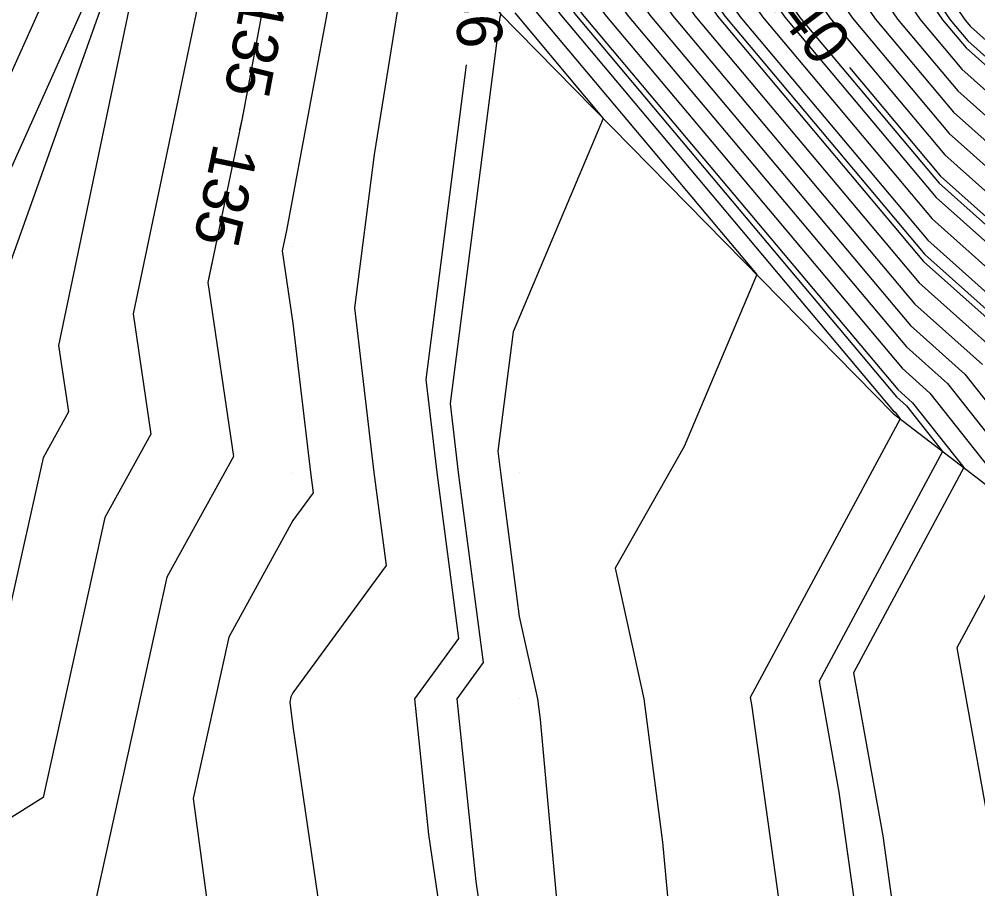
# Model space of a CAD drawing. Extents: x 2354170 to 2357230, y 866100 to 868290.
# Drawn here: x 2355757.88 to 2355800.25, y 867041.61 to 867080.06 of the extents above; entities that cross this region are included whole.
import ezdxf

# ---------------------------------------------------------------- set-up
doc = ezdxf.new("R2010")
doc.units = 0
for name, color, linetype in [('Default', 7, 'Continuous'), ('DTM Contours Major', 7, 'Continuous'), ('DTM Contours Major Text', 7, 'Continuous'), ('DTM Contours Minor', 7, 'Continuous'), ('Exist DTM QL2 LIDAR Elevation Point', 7, 'Continuous'), ('PH Exist DTM Breakline', 7, 'Continuous')]:
    doc.layers.add(name, color=color, linetype=linetype)

msp = doc.modelspace()

# ---------------------------------------------------------------- linework, layer by layer
at = {"layer": 'Default'}
for points in [[(2355807.056, 867178.198), (2355800.124, 867165.919), (2355787.68, 867137.567), (2355787.303, 867136.819), (2355787.291, 867136.765), (2355787.242, 867136.697), (2355787.079, 867136.108), (2355781.818, 867123.947), (2355781.565, 867118.59), (2355780.396, 867109.89), (2355781.15, 867106.986), (2355780.7, 867100.325), (2355781.337, 867096.925), (2355784.072, 867090.976), (2355785.283, 867088.751), (2355786.261, 867086.704), (2355790.726, 867080.158), (2355798.223, 867071.231), (2355803.541, 867066.484)], [(2355805.937, 867177.468), (2355799.587, 867166.22), (2355788.188, 867140.247), (2355786.707, 867137.311), (2355786.656, 867137.098), (2355786.465, 867136.83), (2355785.826, 867134.514), (2355781.272, 867123.986), (2355781.052, 867119.348), (2355779.777, 867109.855), (2355780.36, 867107.61), (2355779.87, 867100.353), (2355780.563, 867096.649), (2355783.098, 867091.135), (2355784.509, 867088.543), (2355785.648, 867086.159), (2355789.731, 867080.174), (2355798.033, 867070.286), (2355802.769, 867066.061)], [(2355803.699, 867176.008), (2355798.513, 867166.821), (2355789.203, 867145.608), (2355785.515, 867138.293), (2355785.387, 867137.763), (2355784.911, 867137.095), (2355783.32, 867131.325), (2355780.178, 867124.062), (2355780.026, 867120.863), (2355778.539, 867109.786), (2355778.779, 867108.858), (2355778.209, 867100.41), (2355779.017, 867096.097), (2355781.151, 867091.453), (2355782.962, 867088.128), (2355784.423, 867085.069), (2355787.741, 867080.205), (2355797.655, 867068.398), (2355801.223, 867065.215)], [(2355802.581, 867175.278), (2355797.976, 867167.122), (2355789.71, 867148.288), (2355784.918, 867138.784), (2355784.753, 867138.096), (2355784.133, 867137.227), (2355782.067, 867129.731), (2355779.631, 867124.101), (2355779.513, 867121.62), (2355777.919, 867109.752), (2355777.989, 867109.482), (2355777.379, 867100.438), (2355778.243, 867095.82), (2355780.178, 867091.612), (2355782.188, 867087.92), (2355783.81, 867084.525), (2355786.746, 867080.221), (2355797.466, 867067.454), (2355800.45, 867064.791)], [(2355800.343, 867173.818), (2355796.902, 867167.723), (2355790.725, 867153.649), (2355783.726, 867139.766), (2355783.484, 867138.761), (2355782.579, 867137.492), (2355779.56, 867126.543), (2355778.537, 867124.178), (2355778.488, 867123.136), (2355777.707, 867117.325), (2355776.03, 867111.757), (2355776.046, 867109.302), (2355776.242, 867108.257), (2355775.718, 867100.494), (2355776.696, 867095.268), (2355778.231, 867091.93), (2355780.64, 867087.505), (2355782.585, 867083.435), (2355784.756, 867080.253), (2355797.088, 867065.566), (2355798.904, 867063.945), (2355805.254, 867055.912)], [(2355800.661, 867165.619), (2355788.116, 867137.035), (2355787.851, 867136.499), (2355787.497, 867135.77), (2355782.365, 867123.909), (2355782.077, 867117.832), (2355781.015, 867109.925), (2355781.94, 867106.362), (2355781.531, 867100.297), (2355782.11, 867097.201), (2355785.045, 867090.818), (2355786.057, 867088.959), (2355786.874, 867087.249), (2355791.721, 867080.142), (2355798.412, 867072.175), (2355804.314, 867066.908)], [(2355801.735, 867165.017), (2355789.965, 867138.2), (2355788.896, 867136.036), (2355787.466, 867133.094), (2355783.459, 867123.832), (2355783.103, 867116.317), (2355782.254, 867109.994), (2355783.52, 867105.114), (2355783.191, 867100.241), (2355783.657, 867097.754), (2355786.992, 867090.5), (2355787.605, 867089.374), (2355788.099, 867088.339), (2355793.712, 867080.111), (2355798.79, 867074.063), (2355805.86, 867067.754)], [(2355792.755, 867164.371), (2355781.34, 867141.73), (2355781.113, 867140.783), (2355780.33, 867139.227), (2355779.471, 867138.022), (2355777.735, 867131.724), (2355774.95, 867124.818), (2355772.885, 867120.052), (2355771.915, 867116.835), (2355771.971, 867108.206), (2355772.662, 867104.535), (2355772.397, 867100.606), (2355773.603, 867094.163), (2355774.337, 867092.566), (2355777.545, 867086.674), (2355780.134, 867081.255), (2355780.775, 867080.316), (2355790.474, 867068.766), (2355787.267, 867061.165), (2355784.214, 867055.778), (2355785.486, 867050.011), (2355786.316, 867043.676), (2355786.652, 867040.011)], [(2355802.272, 867164.717), (2355790.89, 867138.782), (2355789.418, 867135.805), (2355787.451, 867131.756), (2355784.006, 867123.793), (2355783.616, 867115.559), (2355782.873, 867110.029), (2355784.31, 867104.49), (2355784.021, 867100.213), (2355784.43, 867098.03), (2355787.965, 867090.341), (2355788.379, 867089.582), (2355788.712, 867088.884), (2355794.707, 867080.095), (2355798.979, 867075.007), (2355806.633, 867068.178)], [(2355803.347, 867164.116), (2355792.739, 867139.947), (2355790.463, 867135.342), (2355787.42, 867129.08), (2355785.1, 867123.716), (2355784.641, 867114.044), (2355784.111, 867110.098), (2355785.89, 867103.242), (2355785.682, 867100.157), (2355785.977, 867098.582), (2355789.912, 867090.023), (2355789.926, 867089.997), (2355789.937, 867089.973), (2355796.697, 867080.064), (2355799.357, 867076.896), (2355808.178, 867069.024)], [(2355803.884, 867163.815), (2355793.663, 867140.529), (2355790.985, 867135.11), (2355787.404, 867127.741), (2355785.646, 867123.678), (2355785.154, 867113.286), (2355784.73, 867110.132), (2355786.68, 867102.618), (2355786.512, 867100.129), (2355786.75, 867098.858), (2355789.981, 867091.832), (2355790.89, 867090.012), (2355792.859, 867087.133), (2355797.692, 867080.048), (2355799.546, 867077.84), (2355808.951, 867069.447)], [(2355804.958, 867163.214), (2355795.512, 867141.694), (2355792.03, 867134.647), (2355787.373, 867125.065), (2355786.74, 867123.601), (2355786.18, 867111.771), (2355785.969, 867110.202), (2355788.261, 867101.37), (2355788.173, 867100.073), (2355788.297, 867099.411), (2355789.981, 867095.749), (2355792.847, 867090.012), (2355799.052, 867080.94), (2355799.682, 867080.016), (2355799.924, 867079.728), (2355803.081, 867076.911)], [(2355792.247, 867161.691), (2355781.937, 867141.239), (2355781.606, 867139.861), (2355781.49, 867139.631), (2355780.248, 867137.89), (2355777.739, 867128.788), (2355776.045, 867124.589), (2355774.79, 867121.691), (2355772.944, 867115.565), (2355772.99, 867108.48), (2355773.557, 867105.465), (2355773.227, 867100.578), (2355774.376, 867094.44), (2355775.311, 867092.407), (2355778.319, 867086.882), (2355780.747, 867081.8), (2355781.77, 867080.3), (2355796.521, 867062.733), (2355796.586, 867062.675), (2355796.813, 867062.388), (2355790.184, 867050.06), (2355790.239, 867049.753), (2355791.594, 867040.011)], [(2355791.232, 867156.33), (2355783.129, 867140.257), (2355782.85, 867139.093), (2355781.802, 867137.625), (2355778.307, 867124.949), (2355777.99, 867124.216), (2355777.975, 867123.893), (2355777.733, 867122.094), (2355775.001, 867113.027), (2355775.027, 867109.028), (2355775.347, 867107.326), (2355774.888, 867100.522), (2355775.923, 867094.992), (2355777.258, 867092.089), (2355779.867, 867087.297), (2355781.972, 867082.89), (2355783.76, 867080.268), (2355796.899, 867064.621), (2355798.132, 867063.522), (2355802.44, 867058.071), (2355799.315, 867052.259), (2355801.123, 867042.182)], [(2355792.155, 867150.812), (2355788.695, 867142.928), (2355786.111, 867137.802), (2355786.022, 867137.431), (2355785.688, 867136.962), (2355784.573, 867132.92), (2355780.725, 867124.024), (2355780.539, 867120.105), (2355779.158, 867109.821), (2355779.569, 867108.234), (2355779.04, 867100.382), (2355779.79, 867096.373), (2355782.125, 867091.294), (2355783.736, 867088.335), (2355785.036, 867085.614), (2355788.736, 867080.19), (2355797.844, 867069.342), (2355801.996, 867065.638), (2355804.879, 867061.99)], [(2355787.841, 867131.254), (2355787.435, 867130.418), (2355784.553, 867123.755), (2355784.128, 867114.802), (2355783.492, 867110.063), (2355785.1, 867103.866), (2355784.852, 867100.185), (2355785.204, 867098.306), (2355788.939, 867090.182), (2355789.152, 867089.789), (2355789.325, 867089.428), (2355795.702, 867080.079), (2355799.168, 867075.952), (2355807.405, 867068.601), (2355809.36, 867066.128), (2355818.515, 867059.334), (2355819.722, 867058.269), (2355820.618, 867057.531), (2355827.174, 867052.714), (2355829.748, 867051.043)], [(2355785.806, 867115.471), (2355785.667, 867112.529), (2355785.35, 867110.167), (2355787.47, 867101.994), (2355787.343, 867100.101), (2355787.524, 867099.134), (2355789.981, 867093.79), (2355791.868, 867090.012), (2355795.955, 867084.037), (2355798.687, 867080.032), (2355799.735, 867078.784), (2355809.724, 867069.871), (2355809.919, 867069.624), (2355811.661, 867068.331), (2355819.981, 867062.322), (2355821.243, 867061.273), (2355823.31, 867060.011), (2355828.511, 867056.19), (2355838.715, 867049.569), (2355841.817, 867046.753), (2355846.733, 867042.468)], [(2355750.616, 867074.948), (2355758.475, 867090.561), (2355761.531, 867095.813), (2355763.597, 867100.181), (2355768.684, 867107.29), (2355768.783, 867107.583), (2355768.914, 867107.669), (2355768.916, 867107.384), (2355769.977, 867101.743), (2355769.906, 867100.69), (2355771.283, 867093.335), (2355771.417, 867093.043), (2355775.224, 867086.051), (2355775.427, 867085.626), (2355773.566, 867074.07), (2355772.695, 867067.296), (2355773.554, 867060.011), (2355774.093, 867055.898), (2355769.98, 867050.269), (2355769.888, 867050.101), (2355769.836, 867049.867), (2355769.98, 867048.78), (2355771.261, 867040.011)], [(2355753.733, 867077.678), (2355759.693, 867089.52), (2355763.922, 867096.787), (2355764.93, 867098.919), (2355767.537, 867102.561), (2355768.981, 867101.349), (2355769.082, 867100.813), (2355769.076, 867100.718), (2355769.403, 867098.972), (2355769.595, 867094.32), (2355770.077, 867092.495), (2355772.557, 867086.079), (2355769.698, 867070.721), (2355769.508, 867069.812), (2355769.98, 867066.61), (2355770.758, 867060.011), (2355770.875, 867059.116), (2355769.98, 867057.892), (2355767.149, 867052.741), (2355765.571, 867045.602), (2355766.315, 867040.011)], [(2355734.434, 867028.159), (2355737.468, 867031.11), (2355742.628, 867041.127), (2355744.779, 867046.682), (2355746.685, 867057.518), (2355750.712, 867066.728), (2355756.851, 867080.409), (2355760.912, 867088.478), (2355766.145, 867097.472), (2355767.987, 867090.505), (2355769.677, 867086.133), (2355767.729, 867075.668), (2355767.623, 867075.163)], [(2355739.463, 867030.337), (2355746.132, 867043.284), (2355746.952, 867045.402), (2355749.433, 867059.497), (2355752.213, 867065.857), (2355759.968, 867083.14), (2355762.13, 867087.436), (2355764.917, 867092.225), (2355765.897, 867088.516), (2355766.797, 867086.188), (2355765.76, 867080.616), (2355762.917, 867067.024), (2355763.701, 867061.711), (2355761.673, 867058.022), (2355758.938, 867045.651), (2355753.81, 867042.44), (2355753.116, 867038.586)], [(2355776.734, 867091.422), (2355779.093, 867087.089), (2355781.36, 867082.345), (2355782.765, 867080.284), (2355796.71, 867063.677), (2355797.359, 867063.098), (2355799.627, 867060.229), (2355794.749, 867051.16), (2355796.043, 867043.948), (2355796.591, 867040.011), (2355795.028, 867034.963), (2355794.641, 867030.011), (2355795.917, 867024.074), (2355796.723, 867020.011), (2355796.146, 867016.176), (2355795.808, 867010.011), (2355796.146, 867003.845), (2355795.914, 867001.045)], [(2355750.02, 867049.199), (2355752.181, 867061.477), (2355753.715, 867064.986), (2355763.085, 867085.871), (2355763.349, 867086.394), (2355763.688, 867086.978), (2355763.808, 867086.526), (2355763.917, 867086.242), (2355763.791, 867085.563), (2355759.621, 867065.63), (2355760.054, 867062.699), (2355758.935, 867060.663), (2355757.426, 867053.836), (2355750.02, 867049.199)], [(2355784.38, 867082.247), (2355785.751, 867080.237), (2355797.277, 867066.51), (2355799.677, 867064.368), (2355807.499, 867054.473), (2355807.693, 867054.329), (2355808.769, 867053.379), (2355811.748, 867041.614), (2355811.814, 867040.588), (2355811.336, 867038.656), (2355812.751, 867030.011), (2355814.872, 867025.119), (2355813.671, 867020.011), (2355814.63, 867014.659), (2355814.097, 867010.011), (2355813.641, 867003.671), (2355813.476, 867000.011), (2355812.447, 866997.544), (2355809.981, 866993.768), (2355809.769, 866993.525)], [(2355779.78, 867080.331), (2355783.693, 867075.672), (2355779.713, 867066.239), (2355779.034, 867060.958), (2355779.146, 867060.011), (2355779.98, 867053.646), (2355780.783, 867050.011), (2355780.903, 867049.088), (2355781.735, 867040.011)], [(2355759.757, 866984.649), (2355759.192, 866989.222), (2355759.395, 866990.01), (2355759.98, 866991.707), (2355763.985, 867000.011), (2355766.513, 867003.478), (2355769.98, 867006.34), (2355772.359, 867007.632), (2355773.322, 867010.011), (2355774.027, 867014.057), (2355776.073, 867020.011), (2355775.419, 867024.573), (2355775.154, 867030.011), (2355775.903, 867035.934), (2355776.568, 867040.011), (2355775.984, 867044.007), (2355775.361, 867050.011), (2355777.311, 867052.68), (2355776.35, 867060.011), (2355775.865, 867064.127), (2355777.653, 867078.041)], [(2355794.571, 867077.918), (2355798.601, 867073.119), (2355805.087, 867067.331), (2355808.802, 867062.631), (2355815.269, 867057.832), (2355819.15, 867054.408), (2355822.028, 867052.036), (2355825.837, 867049.238), (2355830.013, 867046.528), (2355842.768, 867034.95), (2355842.675, 867030.579), (2355845.593, 867025.72), (2355845.849, 867020.011), (2355845.535, 867015.565), (2355848.603, 867010.011), (2355849.591, 867001.464)], [(2355766.395, 867069.29), (2355766.212, 867068.418), (2355767.348, 867060.724), (2355764.411, 867055.382), (2355761.306, 867041.337), (2355761.483, 867040.011), (2355761.288, 867038.703), (2355760.543, 867030.011), (2355760.628, 867029.363), (2355759.98, 867028.882), (2355752.646, 867020.011), (2355752.909, 867012.94), (2355752.378, 867010.011), (2355751.417, 867008.573), (2355749.98, 867004.085), (2355748.789, 867000.518), (2355747.551, 866997.582), (2355744.64, 866990.01), (2355739.98, 866981.888), (2355739.217, 866980.498), (2355738.994, 866979.708), (2355738.23, 866976.629)]]:
    msp.add_lwpolyline(points, dxfattribs=at)
at = {"layer": 'DTM Contours Major'}
for points in [[(2355787.086, 867088.024), (2355787.282, 867087.612), (2355792.385, 867080.132), (2355798.538, 867072.804), (2355804.829, 867067.19), (2355808.74, 867062.243), (2355814.908, 867057.665), (2355819.086, 867053.979), (2355822.185, 867051.426), (2355825.688, 867048.852), (2355829.53, 867046.359), (2355841.262, 867035.709), (2355841.151, 867030.51), (2355844.622, 867024.732), (2355844.833, 867020.011), (2355844.443, 867014.472), (2355845.373, 867012.789)], [(2355767.766, 867075.868), (2355767.729, 867075.668), (2355766.212, 867068.418), (2355767.348, 867060.724), (2355764.411, 867055.382), (2355761.306, 867041.337), (2355761.483, 867040.011), (2355761.288, 867038.703), (2355760.543, 867030.011), (2355760.628, 867029.363), (2355759.98, 867028.882), (2355752.646, 867020.011), (2355752.909, 867012.94), (2355752.378, 867010.011), (2355751.417, 867008.573), (2355749.98, 867004.085), (2355748.789, 867000.518), (2355747.551, 866997.582), (2355744.64, 866990.01), (2355740.547, 866982.877)]]:
    msp.add_lwpolyline(points, dxfattribs=at)
at = {"layer": 'DTM Contours Minor'}
for points in [[(2355805.191, 867176.981), (2355799.229, 867166.42), (2355788.526, 867142.034), (2355786.31, 867137.638), (2355786.233, 867137.32), (2355785.947, 867136.918), (2355784.991, 867133.451), (2355780.907, 867124.011), (2355780.71, 867119.853), (2355779.364, 867109.832), (2355779.833, 867108.026), (2355779.316, 867100.372), (2355780.048, 867096.465), (2355782.449, 867091.241), (2355783.994, 867088.405), (2355785.24, 867085.796), (2355789.068, 867080.184), (2355797.907, 867069.657), (2355802.253, 867065.779)], [(2355791.909, 867159.904), (2355782.334, 867140.912), (2355782.004, 867139.537), (2355780.766, 867137.801), (2355777.741, 867126.831), (2355776.776, 867124.436), (2355776.06, 867122.784), (2355773.63, 867114.719), (2355773.669, 867108.662), (2355774.154, 867106.086), (2355773.781, 867100.559), (2355774.892, 867094.624), (2355775.96, 867092.301), (2355778.835, 867087.02), (2355781.155, 867082.164), (2355782.434, 867080.289), (2355796.647, 867063.362), (2355797.101, 867062.957), (2355798.689, 867060.949), (2355793.227, 867050.793), (2355794.108, 867045.883), (2355794.925, 867040.011)], [(2355792.187, 867155.456), (2355790.218, 867150.969), (2355784.322, 867139.275), (2355784.119, 867138.428), (2355783.356, 867137.36), (2355780.814, 867128.137), (2355779.084, 867124.139), (2355779.001, 867122.378), (2355777.682, 867112.557), (2355777.058, 867110.488), (2355777.064, 867109.576), (2355777.137, 867109.187), (2355776.549, 867100.466), (2355777.47, 867095.544), (2355779.204, 867091.771), (2355781.414, 867087.712), (2355783.198, 867083.98), (2355785.751, 867080.237), (2355797.277, 867066.51), (2355799.677, 867064.368), (2355807.499, 867054.473)], [(2355792.818, 867137.1), (2355791.682, 867134.801), (2355787.384, 867125.957), (2355786.376, 867123.627), (2355785.838, 867112.276), (2355785.556, 867110.178), (2355787.734, 867101.786), (2355787.619, 867100.092), (2355787.781, 867099.226), (2355789.981, 867094.443), (2355792.194, 867090.012), (2355796.988, 867083.005), (2355799.019, 867080.027), (2355799.798, 867079.099), (2355809.971, 867070.021)], [(2355756.85, 867091.951), (2355758.343, 867094.516), (2355761.819, 867101.863), (2355764.303, 867105.336), (2355766.861, 867112.878), (2355770.226, 867115.111), (2355770.274, 867107.749), (2355771.171, 867102.984), (2355771.013, 867100.653), (2355772.314, 867093.703), (2355772.715, 867092.831), (2355776.256, 867086.328), (2355779.113, 867080.347), (2355779.117, 867080.342), (2355779.172, 867080.276), (2355779.116, 867080.142), (2355776.921, 867063.071), (2355777.282, 867060.011), (2355778.384, 867051.608), (2355777.217, 867050.011), (2355778.056, 867041.936), (2355778.337, 867040.011)], [(2355787.736, 867092.797), (2355788.939, 867090.182), (2355789.152, 867089.789), (2355789.325, 867089.428), (2355795.702, 867080.079), (2355799.168, 867075.952), (2355807.405, 867068.601)]]:
    msp.add_lwpolyline(points, dxfattribs=at)
at = {"layer": 'Exist DTM QL2 LIDAR Elevation Point'}
for p, q in [((2355799.981, 867080.011), (2355799.981, 867080.011)), ((2355769.98, 867070.011), (2355769.98, 867070.011)), ((2355769.98, 867060.011), (2355769.98, 867060.011)), ((2355779.98, 867060.011), (2355779.98, 867060.011)), ((2355769.98, 867050.011), (2355769.98, 867050.011)), ((2355779.98, 867050.011), (2355779.98, 867050.011)), ((2355789.981, 867050.011), (2355789.981, 867050.011))]:
    msp.add_line(p, q, dxfattribs=at)
at = {"layer": 'PH Exist DTM Breakline'}
for points in [[(2355831.416, 867218.241), (2355826.866, 867214.766), (2355819.66, 867209.703), (2355814.58, 867206.759), (2355807.423, 867196.191), (2355777.725, 867138.32), (2355772.697, 867125.289), (2355770.777, 867118.239), (2355768.861, 867107.369), (2355768.994, 867100.721), (2355770.764, 867093.15), (2355775.146, 867086.03), (2355779.107, 867080.342), (2355796.5, 867062.628), (2355807.459, 867054.221), (2355818.108, 867047.383)], [(2355698.097, 866938.585), (2355702.449, 866954.123), (2355708.816, 866966.997), (2355720.394, 866990.872), (2355732.341, 867014.341), (2355738.188, 867021.233), (2355742.114, 867029.309), (2355748.292, 867044.613), (2355755.564, 867063.914), (2355763.518, 867086.25), (2355766.202, 867097.715), (2355768.861, 867107.369)]]:
    msp.add_lwpolyline(points, dxfattribs=at)

# ---------------------------------------------------------------- texts
at = {"layer": 'Default'}
for s, rotation, p in [('136', 274.6465, (2355776.927, 867083.162)), ('140', 307.0483, (2355790.482, 867081.436)), ('135', 258.1846, (2355766.49, 867074.628))]:
    msp.add_text(s, height=2, rotation=rotation, dxfattribs=at).set_placement(p)
at = {"layer": 'DTM Contours Major Text'}
msp.add_text('135', height=2, rotation=259.4543, dxfattribs=at).set_placement((2355767.743, 867081.207))

doc.saveas('drawing.dxf')
